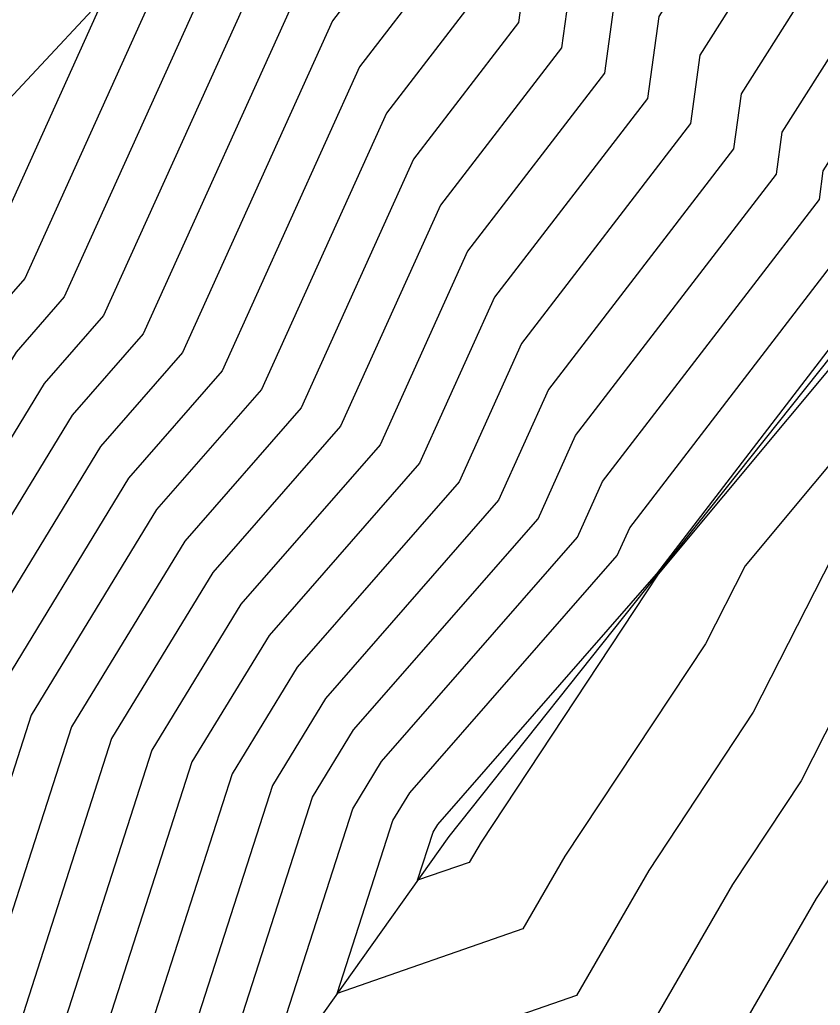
# Model space of a CAD drawing. Extents: x 2188792 to 2191981, y 386090 to 389710.
# Drawn here: x 2191092.92 to 2191110.6, y 388452.86 to 388474.64 of the extents above; entities that cross this region are included whole.
import ezdxf

# ---------------------------------------------------------------- set-up
doc = ezdxf.new("R2010")
doc.units = 0
for name, color, linetype in [('DTM Contours Major', 7, 'Continuous'), ('DTM Contours Minor', 7, 'Continuous'), ('PH Exist DTM Breakline', 7, 'Continuous')]:
    doc.layers.add(name, color=color, linetype=linetype)

msp = doc.modelspace()

# ---------------------------------------------------------------- linework, layer by layer
at = {"layer": 'DTM Contours Major'}
for points in [[(2191099.386, 388457.466), (2191100.288, 388458.948), (2191104.365, 388463.617), (2191105.194, 388465.455), (2191109.627, 388471.229), (2191109.755, 388472.156), (2191115.036, 388480.497), (2191115.345, 388483.948), (2191115.948, 388488.576), (2191114.513, 388495.692), (2191114.679, 388498.278), (2191114.805, 388500.232), (2191114.524, 388507.813), (2191114.756, 388508.839), (2191114.593, 388510.248), (2191117.502, 388517.537), (2191117.056, 388520.249), (2191116.827, 388523.636), (2191119.61, 388530.25), (2191117.415, 388537.452)], [(2191136.979, 388498.771), (2191134.418, 388491.344), (2191134.214, 388491.063), (2191133.618, 388490.067), (2191127.784, 388483.855), (2191126.189, 388481.393), (2191124.38, 388476.403), (2191120.214, 388472.315), (2191118.444, 388470.061), (2191115.067, 388465.702), (2191112.775, 388462.954), (2191110.172, 388457.823), (2191108.659, 388455.534), (2191106.394, 388451.607), (2191096.38, 388448.128), (2191099.386, 388457.466)], [(2191067.849, 388497.887), (2191070.209, 388497.918), (2191073.551, 388496.905), (2191080.21, 388498.731), (2191083.785, 388493.821), (2191087.21, 388490.246), (2191087.922, 388487.957), (2191092.249, 388486.98), (2191096.164, 388484.81), (2191101.142, 388482.944), (2191100.984, 388481.182), (2191100.668, 388480.682), (2191100.138, 388476.821), (2191099.228, 388475.636), (2191095.645, 388467.7), (2191094.08, 388465.908), (2191090.511, 388460.048), (2191088.953, 388455.208), (2191085.919, 388451.007), (2191084.179, 388447.676), (2191081.448, 388443.846), (2191079.586, 388440.225), (2191070.412, 388434.68), (2191068.574, 388432.285)], [(2191107.935, 388495.146), (2191108.912, 388490.299), (2191108.739, 388488.971), (2191108.01, 388480.84), (2191105.211, 388476.419), (2191104.882, 388474.025), (2191102.211, 388470.546), (2191100.005, 388465.659), (2191097.184, 388462.428), (2191094.948, 388458.757), (2191092.363, 388450.724), (2191090.935, 388448.747), (2191088.171, 388443.455), (2191086.994, 388441.804), (2191084.144, 388436.26), (2191076.308, 388431.524), (2191074.851, 388429.436), (2191073.132, 388426.972), (2191071.074, 388424.023), (2191070.575, 388418.01), (2191064.282, 388412.371)]]:
    msp.add_lwpolyline(points, dxfattribs=at)
at = {"layer": 'DTM Contours Minor'}
for points in [[(2191063.172, 388507.285), (2191070.209, 388504.575), (2191074.37, 388506.087), (2191080.21, 388504.551), (2191084.584, 388500.247), (2191086.955, 388496.991), (2191090.211, 388493.592), (2191098.325, 388490.628), (2191104.448, 388488.333), (2191103.795, 388481.045), (2191102.485, 388478.977), (2191102.036, 388475.703), (2191100.421, 388473.6), (2191097.389, 388466.884), (2191095.321, 388464.516), (2191092.286, 388459.532), (2191090.317, 388453.414), (2191087.925, 388450.103), (2191085.776, 388445.987), (2191083.666, 388443.029), (2191081.409, 388438.639), (2191070.286, 388431.916), (2191069.592, 388431.012)], [(2191109.778, 388499.273), (2191111.726, 388489.61), (2191111.382, 388486.962), (2191110.82, 388480.703), (2191107.029, 388474.714), (2191106.78, 388472.906), (2191103.405, 388468.509), (2191101.749, 388464.842), (2191098.426, 388461.036), (2191096.723, 388458.241), (2191093.726, 388448.93), (2191092.941, 388447.843), (2191089.768, 388441.766), (2191089.212, 388440.987)], [(2191111.111, 388499.296), (2191113.133, 388489.265), (2191112.703, 388485.957), (2191112.226, 388480.634), (2191107.937, 388473.862), (2191107.729, 388472.347), (2191104.001, 388467.491), (2191102.621, 388464.434), (2191099.047, 388460.34), (2191097.611, 388457.983), (2191094.408, 388448.033), (2191093.944, 388447.391), (2191090.567, 388440.922)], [(2191108.856, 388497.21), (2191110.319, 388489.955), (2191110.06, 388487.966), (2191109.415, 388480.771), (2191106.12, 388475.567), (2191105.831, 388473.466), (2191102.808, 388469.527), (2191100.877, 388465.25), (2191097.805, 388461.732), (2191095.836, 388458.499), (2191093.044, 388449.827), (2191091.938, 388448.295), (2191088.97, 388442.611), (2191088.103, 388441.395), (2191085.055, 388435.467), (2191079.72, 388432.243), (2191077.448, 388428.985), (2191074.767, 388425.143), (2191071.557, 388420.544), (2191071.307, 388417.523), (2191064.686, 388411.589)], [(2191090.211, 388496.831), (2191105.893, 388491.102), (2191106.092, 388491.019), (2191106.098, 388490.989), (2191106.097, 388490.981), (2191105.2, 388480.977), (2191103.394, 388478.124), (2191102.985, 388475.143), (2191101.018, 388472.582), (2191098.261, 388466.475), (2191095.942, 388463.82), (2191093.173, 388459.274), (2191090.999, 388452.517), (2191088.928, 388449.651), (2191086.574, 388445.143), (2191084.775, 388442.621), (2191082.321, 388437.846), (2191070.223, 388430.534), (2191070.101, 388430.376), (2191070.081, 388430.314), (2191070.066, 388430.254), (2191070.042, 388430.205), (2191069.112, 388418.985)], [(2191102.048, 388456.691), (2191102.151, 388456.86), (2191106.981, 388462.392), (2191106.984, 388462.4), (2191112.474, 388469.551), (2191112.481, 388469.599), (2191119.251, 388480.292), (2191119.309, 388480.933), (2191120.169, 388487.542), (2191119.616, 388490.286), (2191119.98, 388495.94)], [(2191065.763, 388495.801), (2191070.209, 388495.86), (2191076.503, 388493.953), (2191080.21, 388494.969), (2191082.2, 388492.236), (2191084.106, 388490.246), (2191085.555, 388485.59), (2191094.356, 388483.603), (2191099.641, 388480.674), (2191099.189, 388477.38), (2191098.632, 388476.655), (2191094.773, 388468.108), (2191093.459, 388466.604), (2191089.624, 388460.307), (2191088.271, 388456.105), (2191084.916, 388451.459), (2191083.381, 388448.52), (2191080.338, 388444.255), (2191078.675, 388441.018), (2191070.475, 388436.063), (2191068.065, 388432.922)], [(2191085.37, 388495.406), (2191090.211, 388490.353), (2191090.47, 388490.258), (2191102.795, 388485.638), (2191102.389, 388481.114), (2191101.577, 388479.83), (2191101.087, 388476.262), (2191099.825, 388474.618), (2191096.517, 388467.292), (2191094.701, 388465.212), (2191091.399, 388459.79), (2191089.635, 388454.311), (2191086.922, 388450.555), (2191084.977, 388446.832), (2191082.557, 388443.438), (2191080.498, 388439.432), (2191070.349, 388433.298), (2191069.083, 388431.649)], [(2191063.678, 388493.716), (2191070.209, 388493.802), (2191079.456, 388491), (2191080.21, 388491.207), (2191080.615, 388490.651), (2191081.003, 388490.246), (2191083.188, 388483.223), (2191096.464, 388480.226), (2191098.406, 388479.15), (2191098.24, 388477.939), (2191098.035, 388477.673), (2191093.901, 388468.517), (2191092.838, 388467.3), (2191088.736, 388460.565), (2191087.589, 388457.002), (2191083.912, 388451.911), (2191082.582, 388449.364), (2191079.229, 388444.663), (2191077.763, 388441.812), (2191070.538, 388437.445), (2191067.555, 388433.558)], [(2191100.273, 388457.208), (2191100.909, 388458.252), (2191105.237, 388463.209), (2191105.791, 388464.436), (2191110.576, 388470.67), (2191110.663, 388471.304), (2191116.441, 388480.429), (2191116.666, 388482.943), (2191117.355, 388488.231), (2191116.214, 388493.89)], [(2191107.013, 388493.083), (2191107.505, 388490.644), (2191107.418, 388489.976), (2191106.605, 388480.908), (2191104.303, 388477.272), (2191103.934, 388474.584), (2191101.615, 388471.564), (2191099.133, 388466.067), (2191096.563, 388463.124), (2191094.061, 388459.016), (2191091.681, 388451.62), (2191089.932, 388449.199), (2191087.373, 388444.299), (2191085.884, 388442.212), (2191083.232, 388437.053), (2191072.896, 388430.806), (2191072.254, 388429.886), (2191071.497, 388428.8), (2191070.59, 388427.501), (2191069.844, 388418.497)], [(2191130.194, 388492.367), (2191127.627, 388488.803), (2191124.733, 388485.721), (2191121.325, 388480.459), (2191120.988, 388479.531), (2191120.214, 388478.771), (2191112.926, 388469.491), (2191112.753, 388469.268), (2191107.015, 388462.39), (2191107.005, 388462.369), (2191103.105, 388456.471), (2191102.847, 388456.023), (2191101.705, 388455.627), (2191102.048, 388456.691)], [(2191133.654, 388492.108), (2191133.292, 388491.605), (2191132.735, 388490.832), (2191126.767, 388484.477), (2191124.568, 388481.081), (2191123.25, 388477.445), (2191120.214, 388474.467), (2191116.605, 388469.871), (2191114.295, 388466.891), (2191110.855, 388462.766), (2191109.116, 388459.339), (2191106.807, 388455.846), (2191105.212, 388453.079), (2191098.155, 388450.628), (2191100.273, 388457.208)], [(2191101.161, 388456.95), (2191101.53, 388457.556), (2191106.109, 388462.801), (2191106.388, 388463.418), (2191111.525, 388470.11), (2191111.572, 388470.451), (2191117.846, 388480.361), (2191117.988, 388481.938), (2191118.762, 388487.887), (2191117.915, 388492.088)], [(2191131.743, 388491.986), (2191130.181, 388489.817), (2191125.75, 388485.099), (2191122.946, 388480.77), (2191122.119, 388478.488), (2191120.214, 388476.619), (2191114.765, 388469.681), (2191113.524, 388468.08), (2191108.935, 388462.578), (2191108.061, 388460.854), (2191104.956, 388456.159), (2191104.03, 388454.551), (2191099.93, 388453.127), (2191101.161, 388456.95)], [(2191061.593, 388491.631), (2191070.209, 388491.744), (2191075.154, 388490.246), (2191080.21, 388482.819), (2191080.821, 388480.856), (2191086.87, 388479.49), (2191096.83, 388477.344), (2191093.029, 388468.925), (2191092.217, 388467.996), (2191087.849, 388460.823), (2191086.907, 388457.899), (2191082.909, 388452.364), (2191081.784, 388450.208), (2191078.12, 388445.071), (2191076.852, 388442.605), (2191070.601, 388438.827), (2191067.046, 388434.195)], [(2191062.22, 388488.234), (2191070.209, 388488.552), (2191076.635, 388480.245), (2191077.287, 388477.322), (2191080.824, 388477.113), (2191082.706, 388477.749), (2191094.781, 388475.146), (2191092.156, 388469.333), (2191091.596, 388468.692), (2191086.961, 388461.081), (2191086.225, 388458.796), (2191081.906, 388452.816), (2191080.985, 388451.053), (2191077.011, 388445.48), (2191075.94, 388443.398), (2191070.664, 388440.209), (2191066.537, 388434.831)], [(2191113.631, 388480.566), (2191108.846, 388473.009), (2191108.678, 388471.788), (2191104.598, 388466.473), (2191103.493, 388464.026), (2191099.668, 388459.644), (2191098.498, 388457.724), (2191095.09, 388447.136), (2191094.948, 388446.939), (2191092.55, 388442.348), (2191095.85, 388445.595), (2191100.926, 388444.799), (2191100.924, 388447.824), (2191107.577, 388450.135), (2191110.51, 388455.222), (2191111.228, 388456.308), (2191114.695, 388463.143), (2191115.838, 388464.514), (2191120.081, 388469.99), (2191120.23, 388470.232), (2191121.651, 388471.573), (2191125.511, 388475.36)]]:
    msp.add_lwpolyline(points, dxfattribs=at)
at = {"layer": 'PH Exist DTM Breakline'}
for points in [[(2191130.215, 388510.248), (2191129.348, 388504.312), (2191128.026, 388500.188), (2191125.422, 388493.54), (2191122.818, 388486.893), (2191120.214, 388480.245), (2191112.628, 388469.461), (2191106.992, 388462.387), (2191102.391, 388456.592), (2191095.393, 388446.738)], [(2191110.213, 388500.247), (2191106.08, 388490.993), (2191100.088, 388481.226), (2191097.688, 388478.264), (2191090.211, 388470.244)]]:
    msp.add_lwpolyline(points, dxfattribs=at)

doc.saveas('drawing.dxf')
